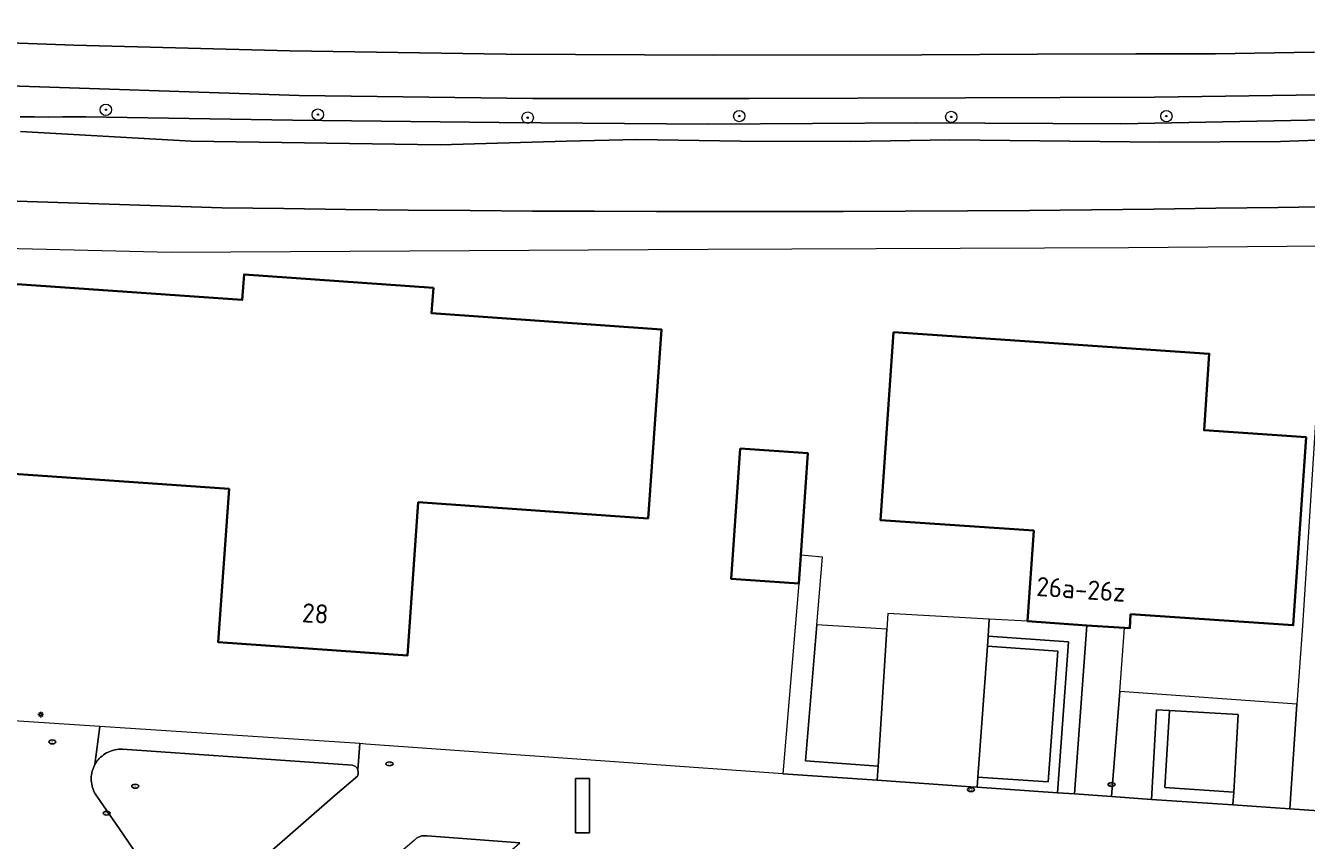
# Model space of a CAD drawing. Header units: metres. Extents: x 152610 to 160096, y 456114 to 462495.
# Tile 799 of 938: x 157720 to 157810, y 461534 to 461591. Entities that reach past the tile are written whole.
import ezdxf
from ezdxf.enums import TextEntityAlignment as Align

# ---------------------------------------------------------------- set-up
doc = ezdxf.new("R2010")
doc.units = ezdxf.units.M
doc.header["$LTSCALE"] = 0.5
doc.layers.get('0').update_dxf_attribs({"linetype": 'CONTINUOUS'})
for name, color, linetype, lineweight in [('B-PV-GK-BESCHOEIING-G', 251, 'GK-BESCHOEIING-SO', 18), ('B-PV-GR-BEPLANTING_CULTUUR_HEESTERS-GV', 251, 'CONTINUOUS', 18), ('B-PV-GR-BOOM-S', 251, 'CONTINUOUS', 25), ('B-PV-GR-HAAG-GV', 251, 'CONTINUOUS', 13), ('B-PV-IE-MEUBILAIR-S', 251, 'CONTINUOUS', 25), ('B-PV-OG-BEBOUWING-GV', 6, 'CONTINUOUS', 35), ('B-PV-OG-BEBOUWING-T18', 1, 'CONTINUOUS', 18), ('B-PV-OG-TERREIN_BEGROEID-GV', 251, 'CONTINUOUS', 18), ('B-PV-OG-TERREIN_OEVER-GV', 251, 'CONTINUOUS', 18), ('B-PV-OG-WATER_SLOOT-GV', 251, 'CONTINUOUS', 18), ('B-PV-VH-GESLOTENVERHARDING_ASFALT-GV', 251, 'CONTINUOUS', 18), ('B-PV-VH-ONVERHARD-GV', 251, 'CONTINUOUS', 18), ('B-PV-VH-OPENVERHARDING_BETONSTRAATSTEEN-GV', 251, 'CONTINUOUS', 18), ('B-PV-VH-OPENVERHARDING_STRAATBAKSTEEN-GV', 251, 'CONTINUOUS', 18)]:
    doc.layers.add(name, color=color, linetype=linetype, lineweight=lineweight)
doc.styles.add('NLCS-ISO', font='NLCS-ISO.ttf')
doc.styles.add('NLCS-ISO-M750-T18', font='NLCS-ISO.ttf', dxfattribs={"height": 1.35})
doc.linetypes.add('GK-BESCHOEIING-SO', pattern='A,18,-3,[1,NLCS.SHX,S=0.6,R=0,X=0,Y=0],-3', length=24)

# ---------------------------------------------------------------- blocks, each defined once
blk = doc.blocks.new('SIE-MEUBILAIR_PAAL_LICHTMAST-SO')
for points in [[(-0.62, 0), (-1, 0)], [(-0.71, 0.71), (-0.44, 0.44)], [(0, 1), (0, 0.62)], [(0.44, 0.44), (0.71, 0.71)], [(1, 0), (0.62, 0)], [(-0.71, -0.71), (-0.44, -0.44)], [(0, -0.62), (0, -1)], [(0.44, -0.44), (0.71, -0.71)]]:
    blk.add_lwpolyline(points)
blk.add_circle((0, 0), 0.5)
blk = doc.blocks.new('SIE-MEUBILAIR_PUT_RIOOLPUT-SO')
blk.add_ellipse((0, 0), major_axis=(1.25, 0), ratio=0.54)
at = {"style": 'NLCS-ISO'}
blk.add_text('ri', height=0.75, dxfattribs=at).set_placement((-0.04, 0.07), align=Align.MIDDLE_CENTER)
blk = doc.blocks.new('SIE-MEUBILAIR_PUT_KOLK-SO')
blk.add_ellipse((0, 0), major_axis=(1.25, 0), ratio=0.54)
at = {"style": 'NLCS-ISO'}
blk.add_text('klk', height=0.75, dxfattribs=at).set_placement((0.03, 0), align=Align.MIDDLE_CENTER)
blk = doc.blocks.new('SGR-BOOM_GBKN-SO')
at = {"linetype": 'ByBlock', "lineweight": 18}
h = blk.add_hatch(color=0, dxfattribs=at)
h.dxf.hatch_style = 1
edge = h.paths.add_edge_path()
edge.add_arc((0, 0), 0.25, 0, 360)
at = {"color": 0, "linetype": 'ByBlock', "lineweight": 18}
for radius in [2, 0.25]:
    blk.add_circle((0, 0), radius, dxfattribs=at)
at = {"color": 0, "linetype": 'ByBlock', "lineweight": 18, "style": 'NLCS-ISO'}
blk.add_attdef('SOORT', (2.5, 0), '', height=1.5, dxfattribs=at)

msp = doc.modelspace()

# ---------------------------------------------------------------- linework, layer by layer
at = {"layer": 'B-PV-GK-BESCHOEIING-G', "flags": 128}
msp.add_lwpolyline([(157603.154, 461541.739), (157594.721, 461572.291), (157603.17, 461579.62), (157626.91, 461580.4), (157639.15, 461580.09), (157647.927, 461579.521), (157667.69, 461578.24), (157669.399, 461578.23), (157671.109, 461578.229), (157672.818, 461578.235), (157674.527, 461578.249), (157676.237, 461578.272), (157677.946, 461578.302), (157679.655, 461578.34), (157681.363, 461578.387), (157683.072, 461578.441), (157684.78, 461578.503), (157686.488, 461578.574), (157688.195, 461578.652), (157689.903, 461578.738), (157691.609, 461578.833), (157693.316, 461578.935), (157694.49, 461579.01), (157704.75, 461579.32), (157715.79, 461579.08), (157733.8, 461578.5), (157738.169, 461578.437), (157742.537, 461578.382), (157746.906, 461578.336), (157751.275, 461578.297), (157755.644, 461578.266), (157760.013, 461578.243), (157764.382, 461578.228), (157768.751, 461578.222), (157773.12, 461578.223), (157777.489, 461578.232), (157781.858, 461578.249), (157786.227, 461578.274), (157790.596, 461578.308), (157794.964, 461578.349), (157799.333, 461578.398), (157803.702, 461578.455), (157808.07, 461578.521), (157812.439, 461578.594), (157816.807, 461578.675), (157821.175, 461578.764), (157825.543, 461578.861), (157829.911, 461578.967), (157834.278, 461579.08), (157834.66, 461579.09), (157868.11, 461580.43), (157868.124, 461580.43), (157868.317, 461580.419), (157868.509, 461580.4), (157868.701, 461580.374), (157868.891, 461580.339), (157869.08, 461580.297), (157869.266, 461580.247), (157869.451, 461580.189), (157869.633, 461580.124), (157869.812, 461580.051), (157869.988, 461579.971), (157870.16, 461579.884), (157870.329, 461579.789), (157870.493, 461579.688), (157870.654, 461579.58), (157870.809, 461579.466), (157870.96, 461579.345), (157871.106, 461579.218), (157871.246, 461579.085), (157871.381, 461578.946), (157871.509, 461578.802), (157871.632, 461578.653), (157871.749, 461578.498), (157871.859, 461578.339), (157871.962, 461578.176), (157872.058, 461578.009), (157872.148, 461577.837), (157872.23, 461577.662), (157872.305, 461577.484), (157872.373, 461577.303), (157872.433, 461577.119), (157872.485, 461576.933), (157872.529, 461576.745), (157872.566, 461576.556), (157872.595, 461576.364), (157872.616, 461576.172), (157872.629, 461575.979), (157872.634, 461575.786), (157872.631, 461575.593), (157872.62, 461575.4), (157872.937, 461575.398), (157873.257, 461575.388), (157873.577, 461575.37), (157873.896, 461575.344), (157874.215, 461575.31), (157874.532, 461575.268), (157874.848, 461575.218), (157875.163, 461575.161), (157875.477, 461575.095), (157875.789, 461575.022), (157876.098, 461574.941), (157876.406, 461574.852), (157876.711, 461574.756), (157877.014, 461574.651), (157877.314, 461574.54), (157877.612, 461574.421), (157877.906, 461574.294), (157878.197, 461574.161), (157878.484, 461574.02), (157878.768, 461573.871), (157879.048, 461573.716), (157879.324, 461573.554), (157879.596, 461573.385), (157879.864, 461573.209), (157880.127, 461573.027), (157880.386, 461572.838), (157880.64, 461572.643), (157880.889, 461572.441), (157881.132, 461572.234), (157881.371, 461572.02), (157881.604, 461571.8), (157881.831, 461571.575), (157882.053, 461571.344), (157882.269, 461571.108), (157882.479, 461570.866), (157882.683, 461570.619)], dxfattribs=at)
at = {"layer": 'B-PV-GR-BEPLANTING_CULTUUR_HEESTERS-GV', "flags": 128}
msp.add_lwpolyline([(157734.164, 461530.514), (157741.774, 461537.172), (157743.341, 461538.512), (157743.389, 461538.651), (157743.394, 461538.792), (157743.374, 461538.944), (157743.328, 461539.082), (157743.208, 461539.195), (157742.993, 461539.288), (157726.82, 461540.4), (157726.691, 461540.403), (157726.562, 461540.398), (157726.434, 461540.385), (157726.306, 461540.364), (157726.181, 461540.335), (157726.057, 461540.299), (157725.935, 461540.255), (157725.817, 461540.203), (157725.702, 461540.144), (157725.591, 461540.078), (157725.485, 461540.006), (157725.383, 461539.927), (157725.286, 461539.842), (157725.194, 461539.751), (157725.109, 461539.654), (157725.029, 461539.553), (157724.956, 461539.446), (157724.89, 461539.336), (157724.887, 461539.331), (157724.828, 461539.216), (157724.776, 461539.098), (157724.731, 461538.977), (157724.694, 461538.853), (157724.665, 461538.727), (157724.644, 461538.599), (157724.63, 461538.471), (157724.625, 461538.342), (157724.628, 461538.213), (157724.638, 461538.084), (157724.657, 461537.956), (157724.683, 461537.83), (157724.717, 461537.705), (157724.759, 461537.583), (157724.808, 461537.463), (157724.865, 461537.347), (157724.928, 461537.234), (157724.999, 461537.126), (157725.01, 461537.11), (157726.84, 461534.45), (157728.1, 461532.62)], dxfattribs=at)
msp.add_lwpolyline([(157754.752, 461533.822), (157748.256, 461534.3), (157747.858, 461534.3), (157747.494, 461534.14), (157747.324, 461533.982), (157744.349, 461531.446), (157744.242, 461530.028), (157744.585, 461530.346), (157747.272, 461527.264)], close=True, dxfattribs=at)
at = {"layer": 'B-PV-GR-HAAG-GV', "flags": 128}
for points in [[(157773.258, 461538.684), (157779.883, 461538.221), (157779.945, 461539.201), (157774.837, 461539.576), (157775.642, 461549.159), (157776.042, 461553.921), (157775.042, 461554.005), (157774.518, 461554.049), (157774.383, 461552.069)], [(157787.692, 461548.361), (157787.641, 461547.652), (157792.583, 461547.293), (157791.915, 461538.104), (157786.97, 461538.447), (157786.92, 461537.729), (157792.572, 461537.337), (157793.343, 461547.95)], [(157804.899, 461536.481), (157804.961, 461537.374), (157800.122, 461537.71), (157800.429, 461543.125), (157799.535, 461543.176), (157799.179, 461536.878)]]:
    msp.add_lwpolyline(points, close=True, dxfattribs=at)
at = {"layer": 'B-PV-OG-BEBOUWING-GV', "flags": 128}
for points in [[(157748.682, 461572.869), (157735.374, 461573.805), (157735.248, 461572.009), (157719.078, 461573.147), (157718.143, 461559.85), (157734.313, 461558.712), (157733.554, 461547.929), (157746.861, 461546.993), (157747.62, 461557.776), (157763.78, 461556.639), (157764.715, 461569.936), (157748.555, 461571.073)], [(157781.027, 461569.752), (157780.117, 461556.522), (157790.898, 461555.782), (157790.462, 461549.402), (157794.618, 461549.118), (157797.266, 461548.938), (157797.64, 461548.912), (157797.708, 461549.902), (157809.14, 461549.13), (157810.05, 461562.35), (157802.87, 461562.84), (157803.24, 461568.23)], [(157770.247, 461561.567), (157769.62, 461552.395), (157774.383, 461552.069), (157774.518, 461554.049), (157775.01, 461561.241)]]:
    msp.add_lwpolyline(points, close=True, dxfattribs=at)
at = {"layer": 'B-PV-OG-TERREIN_BEGROEID-GV', "flags": 128}
for points in [[(157637.55, 461591.37), (157668.37, 461589.47), (157673.158, 461589.263), (157677.95, 461589.37), (157688.211, 461589.831), (157698.19, 461590.28), (157703.059, 461590.42), (157707.93, 461590.5), (157723.4, 461589.93), (157738.593, 461589.529), (157753.79, 461589.29), (157768.41, 461589.231), (157783.03, 461589.26), (157791.152, 461589.3), (157798.084, 461589.328), (157803.677, 461589.318), (157810.596, 461589.439), (157825.105, 461589.77), (157833.398, 461590.111), (157851.564, 461590.79), (157857.728, 461590.896), (157882.073, 461590.748), (157882.114, 461591.354)], [(157812.665, 461586.456), (157799.383, 461586.267), (157786.1, 461586.23), (157770.89, 461586.176), (157755.68, 461586.18), (157739.246, 461586.393), (157716.736, 461587.152)], [(157719.628, 461584.898), (157720.625, 461584.884), (157721.621, 461584.878), (157722.618, 461584.88), (157723.615, 461584.89), (157724.25, 461584.9), (157738.779, 461584.65), (157753.31, 461584.5), (157767.995, 461584.38), (157782.68, 461584.47), (157797.016, 461584.388), (157811.35, 461584.69)]]:
    msp.add_lwpolyline(points, dxfattribs=at)
at = {"layer": 'B-PV-OG-TERREIN_OEVER-GV', "flags": 128}
for points in [[(157811.35, 461584.69), (157797.016, 461584.388), (157782.68, 461584.47), (157767.995, 461584.38), (157753.31, 461584.5), (157738.779, 461584.65), (157724.25, 461584.9), (157723.615, 461584.89), (157722.618, 461584.88), (157721.621, 461584.878), (157720.625, 461584.884), (157719.628, 461584.898)], [(157719.657, 461583.866), (157731.651, 461583.182), (157749.154, 461582.926), (157758.038, 461583.188), (157762.987, 461583.301), (157770.287, 461583.184), (157778.044, 461583.161), (157784.988, 461583.273), (157799.749, 461583.105), (157808.246, 461583.16), (157815.979, 461583.436)], [(157812.439, 461578.594), (157808.07, 461578.521), (157803.702, 461578.455), (157799.333, 461578.398), (157794.964, 461578.349), (157790.595, 461578.308), (157786.227, 461578.275), (157781.858, 461578.249), (157777.489, 461578.232), (157773.12, 461578.223), (157768.751, 461578.222), (157764.382, 461578.229), (157760.013, 461578.243), (157755.644, 461578.266), (157751.275, 461578.297), (157746.906, 461578.336), (157742.537, 461578.382), (157738.169, 461578.437), (157733.8, 461578.5), (157715.79, 461579.08)], [(157696.094, 461576.181), (157730.252, 461575.38), (157767.968, 461575.574), (157797.562, 461575.696), (157811.513, 461575.819)]]:
    msp.add_lwpolyline(points, dxfattribs=at)
at = {"layer": 'B-PV-OG-WATER_SLOOT-GV', "flags": 128}
for points in [[(157815.979, 461583.436), (157808.246, 461583.16), (157799.749, 461583.105), (157784.988, 461583.273), (157778.044, 461583.161), (157770.287, 461583.184), (157762.987, 461583.301), (157758.038, 461583.188), (157749.154, 461582.926), (157731.651, 461583.182), (157719.657, 461583.866)], [(157715.79, 461579.08), (157733.8, 461578.5), (157738.169, 461578.437), (157742.537, 461578.382), (157746.906, 461578.336), (157751.275, 461578.297), (157755.644, 461578.266), (157760.013, 461578.243), (157764.382, 461578.229), (157768.751, 461578.222), (157773.12, 461578.223), (157777.489, 461578.232), (157781.858, 461578.249), (157786.227, 461578.275), (157790.595, 461578.308), (157794.964, 461578.349), (157799.333, 461578.398), (157803.702, 461578.455), (157808.07, 461578.521), (157812.439, 461578.594)]]:
    msp.add_lwpolyline(points, dxfattribs=at)
at = {"layer": 'B-PV-VH-GESLOTENVERHARDING_ASFALT-GV', "flags": 128}
for points in [[(157810.596, 461589.439), (157803.677, 461589.318), (157798.084, 461589.328), (157791.152, 461589.3), (157783.03, 461589.26), (157768.41, 461589.231), (157753.79, 461589.29), (157738.593, 461589.529), (157723.4, 461589.93), (157707.93, 461590.5)], [(157716.736, 461587.152), (157739.246, 461586.393), (157755.68, 461586.18), (157770.89, 461586.176), (157786.1, 461586.23), (157799.383, 461586.267), (157812.665, 461586.456)]]:
    msp.add_lwpolyline(points, dxfattribs=at)
at = {"layer": 'B-PV-VH-ONVERHARD-GV', "flags": 128}
for points in [[(157774.383, 461552.069), (157773.258, 461538.684), (157779.883, 461538.221), (157779.945, 461539.201), (157774.837, 461539.576), (157775.642, 461549.159), (157776.042, 461553.921), (157775.042, 461554.005), (157774.518, 461554.049)], [(157792.572, 461537.337), (157793.343, 461547.95), (157787.692, 461548.361), (157787.641, 461547.652), (157792.583, 461547.293), (157791.915, 461538.104), (157786.97, 461538.447), (157786.92, 461537.729)], [(157800.429, 461543.125), (157799.535, 461543.176), (157799.179, 461536.878), (157804.899, 461536.481), (157804.961, 461537.374), (157800.122, 461537.71)]]:
    msp.add_lwpolyline(points, close=True, dxfattribs=at)
at = {"layer": 'B-PV-VH-OPENVERHARDING_BETONSTRAATSTEEN-GV', "flags": 128}
for points in [[(157775.642, 461549.159), (157774.837, 461539.576), (157779.945, 461539.201), (157780.557, 461548.847)], [(157796.942, 461544.473), (157797.266, 461548.938), (157794.618, 461549.118), (157793.756, 461537.255), (157796.369, 461537.073)], [(157787.641, 461547.652), (157786.97, 461538.447), (157791.915, 461538.104), (157792.583, 461547.293)], [(157804.961, 461537.374), (157805.271, 461542.851), (157800.429, 461543.125), (157800.122, 461537.71)], [(157724.887, 461539.331), (157724.89, 461539.336), (157724.956, 461539.446), (157725.029, 461539.553), (157725.109, 461539.654), (157725.194, 461539.751), (157725.286, 461539.842), (157725.383, 461539.927), (157725.485, 461540.006), (157725.591, 461540.078), (157725.702, 461540.144), (157725.817, 461540.203), (157725.935, 461540.255), (157726.057, 461540.299), (157726.181, 461540.335), (157726.306, 461540.364), (157726.434, 461540.385), (157726.562, 461540.398), (157726.691, 461540.403), (157726.82, 461540.4), (157742.993, 461539.288), (157743.208, 461539.195), (157743.328, 461539.082), (157743.374, 461538.944), (157743.516, 461540.797), (157742.07, 461540.9), (157725.23, 461542.008)], [(157758.676, 461538.353), (157759.67, 461538.351), (157759.662, 461534.52), (157758.668, 461534.522)], [(157759.67, 461538.351), (157758.676, 461538.353), (157758.668, 461534.522), (157759.662, 461534.52)]]:
    msp.add_lwpolyline(points, close=True, dxfattribs=at)
for points in [[(157728.1, 461532.62), (157726.84, 461534.45), (157725.01, 461537.11), (157724.999, 461537.126), (157724.928, 461537.234), (157724.865, 461537.347), (157724.808, 461537.463), (157724.759, 461537.583), (157724.717, 461537.705), (157724.683, 461537.83), (157724.657, 461537.956), (157724.638, 461538.084), (157724.628, 461538.213), (157724.625, 461538.342), (157724.63, 461538.471), (157724.644, 461538.599), (157724.665, 461538.727), (157724.694, 461538.853), (157724.731, 461538.977), (157724.776, 461539.098), (157724.828, 461539.216), (157724.887, 461539.331), (157725.23, 461542.008), (157718.8, 461542.43)], [(157813.27, 461535.9), (157808.903, 461536.203), (157804.899, 461536.481), (157799.179, 461536.878), (157796.369, 461537.073), (157793.756, 461537.255), (157792.572, 461537.337), (157786.92, 461537.729), (157786.48, 461537.76), (157779.883, 461538.221), (157773.258, 461538.684), (157762.72, 461539.42), (157743.93, 461540.767), (157743.516, 461540.797), (157743.374, 461538.944), (157743.394, 461538.792), (157743.389, 461538.651), (157743.341, 461538.512), (157741.774, 461537.172), (157734.164, 461530.514)], [(157747.324, 461533.982), (157747.494, 461534.14), (157747.858, 461534.3), (157748.256, 461534.3), (157754.752, 461533.822)]]:
    msp.add_lwpolyline(points, dxfattribs=at)
at = {"layer": 'B-PV-VH-OPENVERHARDING_STRAATBAKSTEEN-GV', "flags": 128}
msp.add_lwpolyline([(157811.007, 461568.174), (157809.786, 461549.083), (157809.386, 461543.57), (157808.903, 461536.203), (157813.27, 461535.9)], dxfattribs=at)
for points in [[(157787.759, 461549.553), (157780.627, 461549.952), (157780.557, 461548.847), (157779.945, 461539.201), (157779.883, 461538.221), (157786.48, 461537.76), (157786.92, 461537.729), (157786.97, 461538.447), (157787.641, 461547.652), (157787.692, 461548.361)], [(157790.462, 461549.402), (157787.759, 461549.553), (157787.692, 461548.361), (157793.343, 461547.95), (157792.572, 461537.337), (157793.756, 461537.255), (157794.618, 461549.118)], [(157796.942, 461544.473), (157796.369, 461537.073), (157799.179, 461536.878), (157799.535, 461543.176), (157800.429, 461543.125), (157805.271, 461542.851), (157804.961, 461537.374), (157804.899, 461536.481), (157808.903, 461536.203), (157809.386, 461543.57)]]:
    msp.add_lwpolyline(points, close=True, dxfattribs=at)

# ---------------------------------------------------------------- block references
at = {"layer": 'B-PV-GR-BOOM-S', "xscale": 0.2, "yscale": 0.2, "zscale": 0.2}
for p in [(157725.653, 461585.388), (157740.559, 461585.048), (157755.313, 461584.832), (157770.191, 461584.946), (157785.096, 461584.885), (157800.22, 461584.939)]:
    msp.add_blockref('SGR-BOOM_GBKN-SO', p, dxfattribs=at)
at = {"layer": 'B-PV-IE-MEUBILAIR-S', "xscale": 0.2, "yscale": 0.2, "zscale": 0.2}
for name, p in [('SIE-MEUBILAIR_PAAL_LICHTMAST-SO', (157721.078, 461542.841)), ('SIE-MEUBILAIR_PUT_RIOOLPUT-SO', (157721.89, 461540.919)), ('SIE-MEUBILAIR_PUT_RIOOLPUT-SO', (157745.595, 461539.376)), ('SIE-MEUBILAIR_PUT_KOLK-SO', (157796.369, 461537.926)), ('SIE-MEUBILAIR_PUT_RIOOLPUT-SO', (157727.72, 461537.8)), ('SIE-MEUBILAIR_PUT_KOLK-SO', (157786.482, 461537.564)), ('SIE-MEUBILAIR_PUT_RIOOLPUT-SO', (157725.71, 461535.91))]:
    msp.add_blockref(name, p, dxfattribs=at)

# ---------------------------------------------------------------- texts
at = {"layer": 'B-PV-OG-BEBOUWING-T18', "style": 'NLCS-ISO-M750-T18'}
for s, rotation, p in [('26a-26z', 356.1, (157794.221, 461551.651)), ('28', 356, (157740.383, 461549.955))]:
    msp.add_text(s, height=1.35, rotation=rotation, dxfattribs=at).set_placement(p, align=Align.MIDDLE)

doc.saveas('drawing.dxf')
